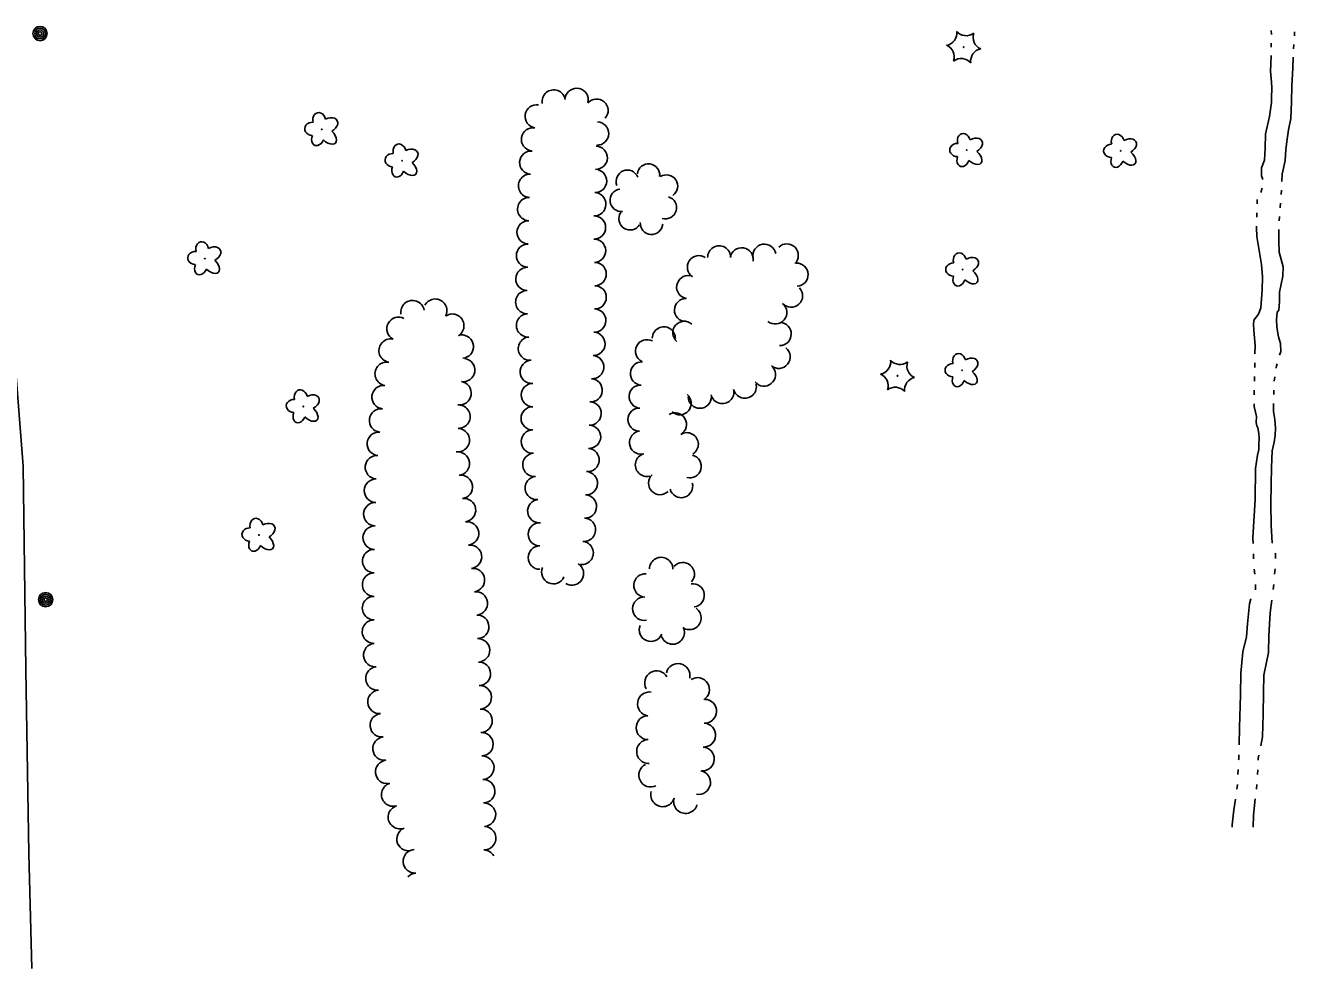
# Model space of a CAD drawing. Extents: x 588843 to 2552415, y 180129 to 269402.
# Drawn here: x 601779.1 to 602174.9, y 182788.8 to 183083.1 of the extents above; entities that cross this region are included whole.
import ezdxf

# ---------------------------------------------------------------- set-up
doc = ezdxf.new("R2010")
doc.units = 0
for name, color, linetype in [('E_DWY', 7, 'Continuous'), ('E_LAND_TreeLine_P', 7, 'Continuous'), ('E_LAND_Vegetation', 7, 'Continuous'), ('E_MISCPROP', 7, 'Continuous'), ('E_WTR_P', 7, 'Continuous')]:
    doc.layers.add(name, color=color, linetype=linetype)

# ---------------------------------------------------------------- blocks, each defined once
blk = doc.blocks.new('POLE_3')
at = {"layer": 'E_MISCPROP'}
for radius in [14.6, 11, 7.32, 3.66]:
    blk.add_circle((0, 0), radius, dxfattribs=at)
blk = doc.blocks.new('DTRE_4')
at = {"layer": 'E_LAND_Vegetation'}
blk.add_circle((-0.6, 0), 0.601, dxfattribs=at)
for centre, major_axis, ratio in [((-6.1, 17.5), (4.5, -16.3), 0.782863), ((13.3, 9), (-17.3, -9.6), 0.691916), ((-19.3, 0.5), (16.2, -0.4), 0.832022), ((-8.2, -17.2), (5.9, 15.9), 0.716896), ((11.6, -12.2), (-16.4, 15), 0.560249)]:
    blk.add_ellipse(centre, major_axis=major_axis, ratio=ratio, start_param=1.570796, end_param=4.712389, dxfattribs=at)
blk = doc.blocks.new('CTRE_4')
at = {"layer": 'E_LAND_Vegetation'}
blk.add_circle((0, 0), 0.733, dxfattribs=at)
for centre, start, end in [((-39.3, 29.4), 280.2067, 5.9716), ((5.9, 49), 220.2113, 305.9762), ((45.4, 19.3), 160.2113, 245.9762), ((-45.4, -19.3), 340.2113, 65.9762), ((-5.9, -49), 40.2113, 125.9762), ((39.5, -29.6), 100.2511, 185.9272)]:
    blk.add_arc(centre, 25.8, start, end, dxfattribs=at)

msp = doc.modelspace()

# ---------------------------------------------------------------- linework, layer by layer
at = {"layer": 'E_DWY'}
msp.add_lwpolyline([(601772.07, 183181.76), (601772.08, 183125.55), (601773.82, 183080.99), (601774.87, 183033), (601775.74, 182978.95), (601778.39, 182945.6), (601779.22, 182882.14), (601780.11, 182824.75), (601781.02, 182788.82)], dxfattribs=at)
at = {"layer": 'E_LAND_TreeLine_P'}
for centre, radius, start, end in [((601943.84, 183059.33), 3.63, 9.8468, 189.8468), ((601950.97, 183059.82), 3.63, 347.4431, 167.4431), ((601938.52, 183054.67), 3.63, 80.8033, 260.8033), ((601957.17, 183056.48), 3.63, 319.0644, 139.0644), ((601937.36, 183047.5), 3.63, 80.8033, 260.8033), ((601957.37, 183049.34), 3.63, 268.5369, 88.5369), ((601936.82, 183040.26), 3.63, 85.8614, 265.8614), ((601956.95, 183041.79), 3.63, 268.2272, 88.2272), ((601956.73, 183034.54), 3.63, 268.2272, 88.2272), ((601966.8, 183034.43), 3.5, 22.1662, 202.1662), ((601973.39, 183036.37), 3.5, 353.181, 173.181), ((601936.44, 183033.02), 3.63, 88.0633, 268.0633), ((601979.02, 183032.95), 3.5, 303.232, 123.232), ((601956.5, 183027.28), 3.63, 268.2272, 88.2272), ((601964.89, 183028.5), 3.5, 96.4803, 276.4803), ((601936.19, 183025.76), 3.63, 88.0633, 268.0633), ((601978.66, 183026.22), 3.5, 253.7933, 73.7933), ((601936, 183018.5), 3.63, 88.5369, 268.5369), ((601956.38, 183020.02), 3.63, 269.934, 89.934), ((601967.65, 183022.75), 3.5, 146.9294, 326.9294), ((601974.33, 183021.33), 3.5, 175.2972, 355.2972), ((601935.81, 183011.24), 3.63, 88.5369, 268.5369), ((601956.41, 183012.76), 3.63, 271.5763, 91.5763), ((601995.43, 183010.69), 3.6, 0.8742, 180.8742), ((602009.53, 183011.23), 3.6, 10.097, 190.097), ((602016.52, 183011.32), 3.6, 314.392, 134.392), ((601989.11, 183007.66), 3.6, 56.137, 236.137), ((602002.48, 183010.11), 3.6, 351.2619, 171.2619), ((601935.63, 183003.98), 3.63, 88.5369, 268.5369), ((601956.61, 183005.5), 3.63, 271.5763, 91.5763), ((602019.57, 183005.32), 3.6, 272.3509, 92.3509), ((601985.76, 183001.43), 3.6, 81.1508, 261.1508), ((601935.58, 182996.72), 3.63, 90.3648, 270.3648), ((601956.6, 182998.24), 3.63, 269.0224, 89.0224), ((602017.87, 182998.73), 3.6, 222.7928, 42.7928), ((601899.79, 182993.6), 3.66, 10.3537, 190.3537), ((601906.87, 182994.06), 3.66, 331.9, 151.9), ((601956.47, 182990.98), 3.63, 268.0253, 88.0253), ((601985.09, 182994.27), 3.6, 88.5369, 268.5369), ((602012.94, 182993.5), 3.6, 230.5381, 50.5381), ((601895.44, 182988.41), 3.66, 62.4354, 242.4354), ((601912.19, 182989.38), 3.66, 301.7757, 121.7757), ((601935.8, 182989.47), 3.63, 94.8362, 274.8362), ((601984.57, 182987.17), 3.6, 49.5459, 229.5459), ((602014.32, 182986.8), 3.6, 268.5369, 88.5369), ((601915.15, 182982.85), 3.66, 275.418, 95.418), ((601956.22, 182983.73), 3.63, 268.0253, 88.0253), ((601978.18, 182985.44), 3.6, 358.5369, 178.5369), ((601892.97, 182981.6), 3.66, 80.3349, 260.3349), ((601936.41, 182982.24), 3.63, 94.8362, 274.8362), ((601972.93, 182981.43), 3.6, 62.5625, 242.5625), ((601915.58, 182975.56), 3.66, 261.19, 81.19), ((601936.98, 182975), 3.63, 93.0508, 273.0508), ((601955.84, 182976.48), 3.63, 266.1342, 86.1342), ((602013.99, 182979.66), 3.6, 231.0177, 51.0177), ((601891.74, 182974.37), 3.66, 80.3349, 260.3349), ((601971.33, 182974.47), 3.6, 86.8645, 266.8645), ((602009.4, 182974.12), 3.6, 219.2477, 39.2477), ((601890.79, 182967.11), 3.66, 83.6346, 263.6346), ((601914.46, 182968.32), 3.66, 261.19, 81.19), ((601937.31, 182967.75), 3.63, 89.476, 269.476), ((601955.35, 182969.23), 3.63, 266.1342, 86.1342), ((601970.93, 182967.28), 3.6, 86.8645, 266.8645), ((602003.43, 182970.36), 3.6, 193.564, 13.564), ((601983.1, 182965.2), 3.6, 229.3297, 49.3297), ((601989.39, 182967.22), 3.6, 180.5464, 0.5464), ((601996.42, 182968.67), 3.6, 193.564, 13.564), ((601889.98, 182959.83), 3.66, 83.6346, 263.6346), ((601914.11, 182961.01), 3.66, 268.465, 88.465), ((601937.27, 182960.49), 3.63, 90.2052, 270.2052), ((601955.03, 182961.98), 3.63, 268.5369, 88.5369), ((601970.59, 182960.08), 3.6, 88.5369, 268.5369), ((601981.63, 182958.59), 3.6, 300.5422, 120.5422), ((601889.31, 182952.53), 3.66, 85.2405, 265.2405), ((601913.91, 182953.68), 3.66, 268.465, 88.465), ((601937.29, 182953.23), 3.63, 90.2052, 270.2052), ((601954.85, 182954.72), 3.63, 268.5369, 88.5369), ((601971.05, 182952.92), 3.6, 97.008, 277.008), ((601985.34, 182952.42), 3.6, 301.8776, 121.8776), ((601954.38, 182947.48), 3.63, 265.9343, 85.9343), ((601888.7, 182945.23), 3.66, 85.2405, 265.2405), ((601913.9, 182946.36), 3.66, 277.5952, 97.5952), ((601937.79, 182945.98), 3.63, 94.3763, 274.3763), ((601972.87, 182945.95), 3.6, 105.1109, 285.1109), ((601986.24, 182945.49), 3.6, 255.1444, 75.1444), ((601953.88, 182940.23), 3.63, 267.7356, 87.7356), ((601888.4, 182937.91), 3.66, 88.465, 268.465), ((601914.87, 182939.1), 3.66, 277.5952, 97.5952), ((601938.52, 182938.76), 3.63, 96.337, 276.337), ((601977.01, 182940.27), 3.6, 133.5369, 313.5369), ((601983.58, 182939.33), 3.6, 195.5277, 15.5277), ((601915.84, 182931.83), 3.66, 277.5952, 97.5952), ((601939.32, 182931.54), 3.63, 96.337, 276.337), ((601953.59, 182932.98), 3.63, 267.7356, 87.7356), ((601888.2, 182930.58), 3.66, 88.465, 268.465), ((601916.8, 182924.57), 3.66, 277.1382, 97.1382), ((601939.52, 182924.3), 3.63, 89.2356, 269.2356), ((601953.26, 182925.73), 3.63, 264.5327, 84.5327), ((601888, 182923.25), 3.66, 88.465, 268.465), ((601887.85, 182915.93), 3.66, 89.7769, 269.7769), ((601917.72, 182917.3), 3.66, 277.1382, 97.1382), ((601939.49, 182917.04), 3.63, 90.2467, 270.2467), ((601952.57, 182918.5), 3.63, 264.5327, 84.5327), ((601977.33, 182913.48), 3.65, 358.5369, 178.5369), ((601984.07, 182911.89), 3.65, 318.3576, 138.3576), ((601887.82, 182908.6), 3.66, 89.7769, 269.7769), ((601918.63, 182910.02), 3.66, 277.1382, 97.1382), ((601943.68, 182912.48), 3.63, 155.8723, 335.8723), ((601949.53, 182912.07), 3.63, 237.8371, 57.8371), ((601972.45, 182908.36), 3.65, 86.0828, 266.0828), ((601987.16, 182905.26), 3.65, 277.5763, 97.5763), ((601887.8, 182901.27), 3.66, 89.7769, 269.7769), ((601919.54, 182902.75), 3.66, 277.1382, 97.1382), ((601972.06, 182901.09), 3.65, 100.513, 280.513), ((601986.18, 182898.21), 3.65, 235.6811, 55.6811), ((601887.77, 182893.94), 3.66, 89.7769, 269.7769), ((601919.97, 182895.44), 3.66, 272.052, 92.052), ((601974.13, 182894.52), 3.65, 157.8624, 337.8624), ((601920.23, 182888.12), 3.66, 272.052, 92.052), ((601980.94, 182893.66), 3.65, 199.2113, 19.2113), ((601888.18, 182886.63), 3.66, 95.0858, 275.0858), ((601920.5, 182880.79), 3.66, 272.052, 92.052), ((601982.6, 182880.26), 3.72, 347.6141, 167.6141), ((601888.83, 182879.33), 3.66, 95.0858, 275.0858), ((601975.93, 182877.98), 3.72, 30.1976, 210.1976), ((601988.67, 182875.88), 3.72, 301.5607, 121.5607), ((601889.48, 182872.03), 3.66, 95.0858, 275.0858), ((601920.76, 182873.47), 3.66, 272.052, 92.052), ((601973.7, 182871.41), 3.72, 81.7186, 261.7186), ((601990.9, 182869.11), 3.72, 267.9338, 87.9338), ((601890.23, 182864.74), 3.66, 96.5951, 276.5951), ((601921.02, 182866.15), 3.66, 272.052, 92.052), ((601973.27, 182864), 3.72, 90.7395, 270.7395), ((601990.62, 182861.67), 3.72, 266.8012, 86.8012), ((601891.07, 182857.46), 3.66, 96.5951, 276.5951), ((601921.28, 182858.82), 3.66, 272.052, 92.052), ((601973.42, 182856.56), 3.72, 93.5375, 273.5375), ((601990.2, 182854.24), 3.72, 266.8012, 86.8012), ((601891.91, 182850.18), 3.66, 96.5951, 276.5951), ((601921.55, 182851.5), 3.66, 272.052, 92.052), ((601974.11, 182849.2), 3.72, 115.8136, 295.8136), ((601989.02, 182846.91), 3.72, 259.4466, 79.4466), ((601893.76, 182843.11), 3.66, 106.6431, 286.6431), ((601921.81, 182844.17), 3.66, 272.052, 92.052), ((601977.82, 182843.06), 3.72, 163.5185, 343.5185), ((601922.07, 182836.85), 3.66, 272.052, 92.052), ((601984.95, 182840.95), 3.72, 163.5185, 343.5185), ((601895.86, 182836.08), 3.66, 106.6431, 286.6431), ((601898.54, 182829.27), 3.66, 112.2145, 292.2145), ((601922.12, 182829.52), 3.66, 268.465, 88.465), ((601900.53, 182822.3), 3.66, 94.2718, 274.2718), ((601921.92, 182822.2), 3.66, 28.9009, 88.465), ((601901.08, 182814.99), 3.66, 94.2718, 138.0585)]:
    msp.add_arc(centre, radius, start, end, dxfattribs=at)
at = {"layer": 'E_WTR_P'}
for points in [[(602167.6, 183081.5), (602167.65, 183080.19)], [(602167.64, 183077.57), (602167.61, 183076.25)], [(602174.83, 183079.76), (602174.87, 183080.42), (602174.9, 183081.08)], [(602167.54, 183073.63), (602167.47, 183070.96), (602167.42, 183068.78), (602167.73, 183065.39), (602167.78, 183063.4), (602167.71, 183060.62), (602167.67, 183059.03), (602167.06, 183054.67)], [(602174.59, 183075.8), (602174.67, 183077.12)], [(602173.7, 183054.01), (602173.93, 183059.27), (602174.06, 183064.23), (602174.3, 183069.7), (602174.46, 183073.16)], [(602167.06, 183054.67), (602165.82, 183049.14), (602165.71, 183044.76), (602165.51, 183040.99), (602164.56, 183038.63), (602164.6, 183036.14), (602165.01, 183034.95)], [(602170.96, 183034.39), (602171.07, 183036.68), (602171.97, 183040.93), (602172.16, 183044.4), (602172.54, 183047.57), (602173.01, 183050.44), (602173.7, 183054)], [(602164.78, 183032.24), (602164.42, 183030.9)], [(602170.72, 183030.3), (602170.82, 183031.66)], [(602163.21, 183028.76), (602163.18, 183027.37)], [(602170.4, 183026.2), (602170.41, 183026.25), (602170.51, 183027.57)], [(602163.11, 183024.6), (602163.09, 183023.76), (602163.07, 183023.21)], [(602170.1, 183022.11), (602170.14, 183023.48)], [(602163, 183020.44), (602162.99, 183019.98), (602163.12, 183017.2), (602163.98, 183012.2), (602164.59, 183008.51), (602164.88, 183004.62), (602164.78, 183000.45)], [(602170.23, 182999.82), (602171.25, 183004.86), (602171.33, 183007.74), (602170.05, 183012.35), (602169.94, 183015.73), (602170.03, 183019.38)], [(602164.78, 183000.45), (602164.34, 182995), (602163.59, 182992.93), (602162.15, 182991.08), (602162.12, 182989.68), (602162.24, 182986.7), (602162.55, 182983.21), (602162.53, 182980.59)], [(602170.18, 182980.17), (602170.65, 182981.31), (602170.52, 182983.8), (602169.87, 182985.91), (602169.35, 182988.9), (602169.22, 182991.29), (602169.47, 182993.57), (602169.99, 182994.26), (602170.12, 182995.54), (602170.15, 182996.84), (602170.19, 182998.13), (602170.21, 182999.02), (602170.23, 182999.82)], [(602162.51, 182977.76), (602162.47, 182976.34)], [(602169.15, 182976.15), (602169.25, 182976.88), (602169.42, 182977.5)], [(602162.4, 182973.51), (602162.36, 182972.1)], [(602168.57, 182972.03), (602168.78, 182973.4)], [(602162.32, 182969.27), (602162.32, 182967.85)], [(602168.42, 182967.88), (602168.43, 182968.35), (602168.45, 182969.27)], [(602162.28, 182965.02), (602162.26, 182964.23), (602162.71, 182962.43), (602162.98, 182961.03), (602162.93, 182959.14), (602163.1, 182958.15), (602163.48, 182957.54), (602163.74, 182955.74), (602163.8, 182954.25), (602163.75, 182952.36), (602163.71, 182950.77), (602163.36, 182948.99), (602162.66, 182944.84)], [(602167.74, 182945.2), (602167.87, 182950.37), (602168.54, 182953.04), (602168.89, 182955.12), (602168.95, 182957.4), (602168.72, 182960.09), (602168.28, 182962.59), (602168.35, 182965.11)], [(602161.95, 182921.47), (602161.91, 182923.18), (602162.61, 182935.2), (602162.66, 182944.84)], [(602167.74, 182945.2), (602167.61, 182939.94), (602167.45, 182933.78), (602167.57, 182927.02), (602167.93, 182921.64), (602167.96, 182921.56)], [(602162.09, 182916.63), (602162.04, 182918.25)], [(602168.85, 182918.43), (602168.94, 182918.13), (602168.9, 182916.81)], [(602162.54, 182911.83), (602162.26, 182913.42)], [(602168.8, 182913.55), (602168.66, 182911.92)], [(602162.67, 182907.02), (602162.69, 182907.06), (602162.73, 182908.62)], [(602168.39, 182908.67), (602168.26, 182907.12), (602168.25, 182907.04)], [(602158.15, 182881.03), (602158.72, 182887.68), (602159.93, 182892.32), (602160.23, 182896.39), (602160.79, 182902.64), (602161.26, 182904.13)], [(602167.82, 182903.81), (602167.28, 182899.79), (602166.89, 182892.64), (602166.76, 182887.47), (602165.29, 182880.35)], [(602158.15, 182881.03), (602157.98, 182874.28), (602157.71, 182864.04), (602157.58, 182858.64)], [(602165.29, 182880.35), (602165.25, 182874.98), (602165.08, 182868.23), (602164.9, 182861.08), (602164.34, 182858.37)], [(602157.5, 182855.55), (602157.47, 182854.31), (602157.45, 182854)], [(602163.73, 182855.39), (602163.53, 182854.45), (602163.51, 182853.89)], [(602157.3, 182850.92), (602157.22, 182849.37)], [(602163.39, 182850.86), (602163.33, 182849.34)], [(602157.07, 182846.29), (602157.06, 182846.17), (602156.86, 182844.76)], [(602163.13, 182846.3), (602162.97, 182844.79)], [(602156.43, 182841.7), (602155.96, 182838.34), (602155.45, 182833.68), (602155.47, 182832.9)], [(602162.64, 182841.77), (602162.09, 182836.69), (602161.99, 182832.98)]]:
    msp.add_lwpolyline(points, dxfattribs=at)

# ---------------------------------------------------------------- block references
at = {"layer": 'E_LAND_Vegetation', "yscale": 0.1524003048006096}
for name, p, xscale, rotation in [('CTRE_4', (602071.68, 183076.29), 0.15240030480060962, 1.026409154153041), ('DTRE_4', (601871.59, 183050.63), 0.1524003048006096, -1.5595808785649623), ('DTRE_4', (601896.62, 183040.85), 0.1524003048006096, -1.5595808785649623), ('DTRE_4', (602072.75, 183044.16), 0.15240030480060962, 1.026409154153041), ('DTRE_4', (602120.76, 183043.93), 0.15240030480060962, 1.026409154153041), ('DTRE_4', (601835.1, 183010.33), 0.1524003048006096, -1.5595808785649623), ('DTRE_4', (602071.5, 183006.91), 0.15240030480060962, 1.026409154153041), ('CTRE_4', (602051.07, 182973.73), 0.15240030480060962, 1.026409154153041), ('DTRE_4', (602071.29, 182975.5), 0.15240030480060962, 1.026409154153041), ('DTRE_4', (601865.83, 182964.18), 0.1524003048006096, -1.5595808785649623), ('DTRE_4', (601852.01, 182924.08), 0.1524003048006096, -1.5595808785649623)]:
    msp.add_blockref(name, p, dxfattribs=dict(at, xscale=xscale, rotation=rotation))
at = {"layer": 'E_MISCPROP', "xscale": 0.1524003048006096, "yscale": 0.1524003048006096, "rotation": -1.5595808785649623}
for p in [(601783.63, 183080.52), (601785.37, 182903.92)]:
    msp.add_blockref('POLE_3', p, dxfattribs=at)

doc.saveas('drawing.dxf')
